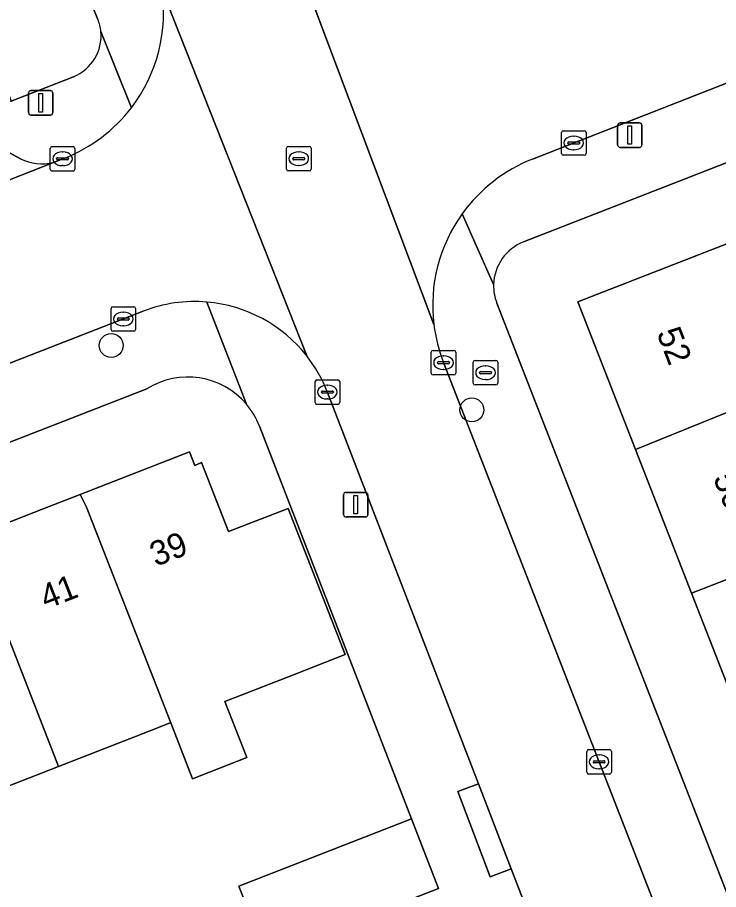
# Model space of a CAD drawing. Extents: x 159680 to 160786, y 387323 to 388340.
# Drawn here: x 160036.2 to 160064.76, y 387633.55 to 387669.11 of the extents above; entities that cross this region are included whole.
import ezdxf

# ---------------------------------------------------------------- set-up
doc = ezdxf.new("R2010")
doc.units = 0
for name, color, linetype in [('IMGEO_Boom', 7, 'Continuous'), ('IMGEO_Brandkraan', 7, 'Continuous'), ('IMGEO_Erf', 7, 'Continuous'), ('IMGEO_Groenvoorziening', 7, 'Continuous'), ('IMGEO_Kolk', 7, 'Continuous'), ('IMGEO_Lichtmast', 7, 'Continuous'), ('IMGEO_Pand', 7, 'Continuous'), ('IMGEO_Pand_nummerreeks', 7, 'Continuous'), ('IMGEO_Parkeervlak_open', 7, 'Continuous'), ('IMGEO_Rijbaan_lokaal_open', 7, 'Continuous'), ('IMGEO_Rioolput', 7, 'Continuous'), ('IMGEO_Voetpad_open', 7, 'Continuous')]:
    doc.layers.add(name, color=color, linetype=linetype)

msp = doc.modelspace()

# ---------------------------------------------------------------- linework, layer by layer
at = {"layer": 'IMGEO_Boom'}
for centre in [(160040.02, 387655.73), (160054.711, 387653.105)]:
    msp.add_circle(centre, 0.489, dxfattribs=at)
at = {"layer": 'IMGEO_Brandkraan'}
for p, q in [((160054.767, 387654.194), (160054.767, 387655.046)), ((160054.842, 387655.12), (160055.694, 387655.12)), ((160055.255, 387654.9), (160055.28, 387654.9)), ((160055.768, 387655.046), (160055.768, 387654.194)), ((160055.026, 387654.614), (160055.026, 387654.626)), ((160055.464, 387654.577), (160055.066, 387654.577)), ((160055.069, 387654.663), (160055.467, 387654.663)), ((160055.51, 387654.626), (160055.51, 387654.614)), ((160055.278, 387654.34), (160055.253, 387654.34)), ((160055.694, 387654.12), (160054.842, 387654.12))]:
    msp.add_line(p, q, dxfattribs=at)
for points in [[(160054.767, 387654.194), (160054.767, 387655.046)], [(160054.842, 387655.12), (160055.694, 387655.12)], [(160055.768, 387655.046), (160055.768, 387654.194)], [(160055.694, 387654.12), (160054.842, 387654.12)]]:
    msp.add_lwpolyline(points, dxfattribs=at)
for centre, radius, start, end in [((160054.844, 387655.044), 0.0765, 91.552, 178.448), ((160054.844, 387655.044), 0.0765, 91.552, 178.448), ((160055.692, 387655.044), 0.0765, 1.552, 88.448), ((160055.692, 387655.044), 0.0765, 1.552, 88.448), ((160055.066, 387654.623), 0.0403, 85.8775, 175.7526), ((160055.063, 387654.613), 0.0366, 178.938, 274.7102), ((160055.467, 387654.62), 0.043, 264.8664, 352.4533), ((160055.471, 387654.625), 0.0386, 1.7309, 96.639), ((160054.844, 387654.196), 0.0765, 181.552, 268.448), ((160054.844, 387654.196), 0.0765, 181.552, 268.448), ((160055.692, 387654.196), 0.0765, 271.552, 358.448), ((160055.692, 387654.196), 0.0765, 271.552, 358.448)]:
    msp.add_arc(centre, radius, start, end, dxfattribs=at)
for centre, major_axis, ratio, start_param, end_param in [((160055.254, 387654.62), (-0.387, 0.002), 0.722429, 4.712389, 7.853982), ((160055.279, 387654.62), (-0.39, 0.002), 0.717154, 1.570796, 4.712389)]:
    msp.add_ellipse(centre, major_axis=major_axis, ratio=ratio, start_param=start_param, end_param=end_param, dxfattribs=at)
at = {"layer": 'IMGEO_Erf'}
for points in [[(160078.175, 387668.288), (160056.822, 387659.952)], [(160065.95, 387639.766), (160063.664, 387645.625), (160061.378, 387651.484), (160059.029, 387657.504), (160075.738, 387664.023)], [(160055.729, 387657.454), (160074.958, 387608.111)], [(160041.471, 387653.96), (160000, 387637.803), (159991.1, 387634.335)], [(160035.586, 387626.849), (160038.142, 387627.871), (160037.174, 387630.291), (160040.581, 387631.653), (160043.741, 387632.917), (160044.746, 387630.405), (160046.265, 387630.996), (160045.217, 387633.688), (160052.252, 387636.426), (160046.056, 387652.443)], [(160034.131, 387647.848), (160037.251, 387649.068), (160038.754, 387649.656), (160041.783, 387650.841), (160043.205, 387651.397), (160043.422, 387650.841), (160043.704, 387650.952), (160044.803, 387648.14), (160047.226, 387649.087), (160049.556, 387643.129), (160047.132, 387642.181), (160044.648, 387641.21), (160045.542, 387638.926), (160043.336, 387638.062), (160042.442, 387640.348), (160042.347, 387640.311), (160041.561, 387640.004), (160037.879, 387638.564), (160033.313, 387636.78)]]:
    msp.add_lwpolyline(points, dxfattribs=at)
for centre, radius, start, end in [((160057.519, 387658.16), 1.923, 111.2484, 178.2099), ((160057.522, 387658.157), 1.926, 178.135, 201.4198), ((160043.14, 387651.318), 3.126, 40.2484, 122.2826), ((160043.111, 387651.301), 3.158, 21.1903, 40.1321)]:
    msp.add_arc(centre, radius, start, end, dxfattribs=at)
at = {"layer": 'IMGEO_Groenvoorziening'}
for points in [[(160039.479, 387669.024), (160037.17, 387674.748), (160009.204, 387663.69), (160010.995, 387658.901), (160034.981, 387668.279)], [(160034.981, 387668.279), (160035.948, 387665.692), (160038.48, 387666.69)]]:
    msp.add_lwpolyline(points, dxfattribs=at)
for centre, radius, start, end in [((160037.889, 387668.375), 1.717, 5.3579, 22.2178), ((160037.817, 387668.354), 1.791, 291.7289, 5.7972)]:
    msp.add_arc(centre, radius, start, end, dxfattribs=at)
at = {"layer": 'IMGEO_Kolk'}
for p, q in [((160058.362, 387663.56), (160058.362, 387664.412)), ((160058.437, 387664.486), (160059.289, 387664.486)), ((160058.85, 387664.266), (160058.875, 387664.266)), ((160059.363, 387664.412), (160059.363, 387663.56)), ((160037.613, 387663.842), (160038.465, 387663.842)), ((160058.621, 387663.98), (160058.621, 387663.992)), ((160059.059, 387663.943), (160058.661, 387663.943)), ((160058.664, 387664.029), (160059.062, 387664.029)), ((160059.105, 387663.992), (160059.105, 387663.98)), ((160037.538, 387662.916), (160037.538, 387663.768)), ((160038.026, 387663.622), (160038.051, 387663.622)), ((160038.539, 387663.768), (160038.539, 387662.916)), ((160059.289, 387663.486), (160058.437, 387663.486)), ((160058.873, 387663.706), (160058.848, 387663.706)), ((160037.797, 387663.336), (160037.797, 387663.348)), ((160038.235, 387663.299), (160037.837, 387663.299)), ((160037.84, 387663.385), (160038.238, 387663.385)), ((160038.281, 387663.348), (160038.281, 387663.336)), ((160038.465, 387662.842), (160037.613, 387662.842)), ((160038.049, 387663.062), (160038.024, 387663.062)), ((160040.012, 387656.384), (160040.012, 387657.236)), ((160040.087, 387657.31), (160040.939, 387657.31)), ((160040.5, 387657.09), (160040.525, 387657.09)), ((160041.013, 387657.236), (160041.013, 387656.384)), ((160040.271, 387656.804), (160040.271, 387656.816)), ((160040.709, 387656.767), (160040.311, 387656.767)), ((160040.314, 387656.853), (160040.712, 387656.853)), ((160040.755, 387656.816), (160040.755, 387656.804)), ((160040.523, 387656.53), (160040.498, 387656.53)), ((160040.939, 387656.31), (160040.087, 387656.31)), ((160053.056, 387654.604), (160053.056, 387655.456)), ((160053.131, 387655.53), (160053.983, 387655.53)), ((160053.544, 387655.31), (160053.569, 387655.31)), ((160054.057, 387655.456), (160054.057, 387654.604)), ((160053.315, 387655.024), (160053.315, 387655.036)), ((160053.753, 387654.987), (160053.355, 387654.987)), ((160053.358, 387655.073), (160053.756, 387655.073)), ((160053.799, 387655.036), (160053.799, 387655.024)), ((160053.567, 387654.75), (160053.542, 387654.75)), ((160048.328, 387653.403), (160048.328, 387654.255)), ((160048.403, 387654.329), (160049.255, 387654.329)), ((160049.329, 387654.255), (160049.329, 387653.403)), ((160053.983, 387654.53), (160053.131, 387654.53)), ((160048.587, 387653.823), (160048.587, 387653.835)), ((160048.63, 387653.872), (160049.028, 387653.872)), ((160048.816, 387654.109), (160048.841, 387654.109)), ((160049.071, 387653.835), (160049.071, 387653.823)), ((160049.025, 387653.786), (160048.627, 387653.786)), ((160048.839, 387653.549), (160048.814, 387653.549)), ((160049.255, 387653.329), (160048.403, 387653.329)), ((160059.47, 387639.253), (160060.322, 387639.253)), ((160059.395, 387638.327), (160059.395, 387639.179)), ((160059.883, 387639.033), (160059.908, 387639.033)), ((160060.396, 387639.179), (160060.396, 387638.327)), ((160059.654, 387638.747), (160059.654, 387638.759)), ((160060.092, 387638.71), (160059.694, 387638.71)), ((160059.697, 387638.796), (160060.095, 387638.796)), ((160060.138, 387638.759), (160060.138, 387638.747)), ((160060.322, 387638.253), (160059.47, 387638.253)), ((160059.906, 387638.473), (160059.881, 387638.473))]:
    msp.add_line(p, q, dxfattribs=at)
for points in [[(160058.362, 387663.56), (160058.362, 387664.412)], [(160058.437, 387664.486), (160059.289, 387664.486)], [(160059.363, 387664.412), (160059.363, 387663.56)], [(160037.613, 387663.842), (160038.465, 387663.842)], [(160037.538, 387662.916), (160037.538, 387663.768)], [(160038.539, 387663.768), (160038.539, 387662.916)], [(160059.289, 387663.486), (160058.437, 387663.486)], [(160038.465, 387662.842), (160037.613, 387662.842)], [(160040.012, 387656.384), (160040.012, 387657.236)], [(160040.087, 387657.31), (160040.939, 387657.31)], [(160041.013, 387657.236), (160041.013, 387656.384)], [(160040.939, 387656.31), (160040.087, 387656.31)], [(160053.056, 387654.604), (160053.056, 387655.456)], [(160053.131, 387655.53), (160053.983, 387655.53)], [(160054.057, 387655.456), (160054.057, 387654.604)], [(160048.328, 387653.403), (160048.328, 387654.255)], [(160048.403, 387654.329), (160049.255, 387654.329)], [(160049.329, 387654.255), (160049.329, 387653.403)], [(160053.983, 387654.53), (160053.131, 387654.53)], [(160049.255, 387653.329), (160048.403, 387653.329)], [(160059.47, 387639.253), (160060.322, 387639.253)], [(160059.395, 387638.327), (160059.395, 387639.179)], [(160060.396, 387639.179), (160060.396, 387638.327)], [(160060.322, 387638.253), (160059.47, 387638.253)]]:
    msp.add_lwpolyline(points, dxfattribs=at)
for centre, radius, start, end in [((160058.439, 387664.41), 0.0765, 91.552, 178.448), ((160058.439, 387664.41), 0.0765, 91.552, 178.448), ((160059.287, 387664.41), 0.0765, 1.552, 88.448), ((160059.287, 387664.41), 0.0765, 1.552, 88.448), ((160037.615, 387663.766), 0.0765, 91.552, 178.448), ((160037.615, 387663.766), 0.0765, 91.552, 178.448), ((160038.463, 387663.766), 0.0765, 1.552, 88.448), ((160038.463, 387663.766), 0.0765, 1.552, 88.448), ((160058.661, 387663.989), 0.0403, 85.8775, 175.7526), ((160058.658, 387663.979), 0.0366, 178.938, 274.7102), ((160059.062, 387663.986), 0.043, 264.8664, 352.4533), ((160059.066, 387663.991), 0.0386, 1.7309, 96.639), ((160058.439, 387663.562), 0.0765, 181.552, 268.448), ((160058.439, 387663.562), 0.0765, 181.552, 268.448), ((160059.287, 387663.562), 0.0765, 271.552, 358.448), ((160059.287, 387663.562), 0.0765, 271.552, 358.448), ((160037.837, 387663.345), 0.0403, 85.8775, 175.7526), ((160037.834, 387663.335), 0.0366, 178.938, 274.7102), ((160038.238, 387663.342), 0.043, 264.8664, 352.4533), ((160038.242, 387663.347), 0.0386, 1.7309, 96.639), ((160037.615, 387662.918), 0.0765, 181.552, 268.448), ((160037.615, 387662.918), 0.0765, 181.552, 268.448), ((160038.463, 387662.918), 0.0765, 271.552, 358.448), ((160038.463, 387662.918), 0.0765, 271.552, 358.448), ((160040.089, 387657.234), 0.0765, 91.552, 178.448), ((160040.089, 387657.234), 0.0765, 91.552, 178.448), ((160040.937, 387657.234), 0.0765, 1.552, 88.448), ((160040.937, 387657.234), 0.0765, 1.552, 88.448), ((160040.311, 387656.813), 0.0403, 85.8775, 175.7526), ((160040.308, 387656.803), 0.0366, 178.938, 274.7102), ((160040.712, 387656.81), 0.043, 264.8664, 352.4533), ((160040.716, 387656.815), 0.0386, 1.7309, 96.639), ((160040.089, 387656.386), 0.0765, 181.552, 268.448), ((160040.089, 387656.386), 0.0765, 181.552, 268.448), ((160040.937, 387656.386), 0.0765, 271.552, 358.448), ((160040.937, 387656.386), 0.0765, 271.552, 358.448), ((160053.133, 387655.454), 0.0765, 91.552, 178.448), ((160053.133, 387655.454), 0.0765, 91.552, 178.448), ((160053.981, 387655.454), 0.0765, 1.552, 88.448), ((160053.981, 387655.454), 0.0765, 1.552, 88.448), ((160053.355, 387655.033), 0.0403, 85.8775, 175.7526), ((160053.352, 387655.023), 0.0366, 178.938, 274.7102), ((160053.756, 387655.03), 0.043, 264.8664, 352.4533), ((160053.76, 387655.035), 0.0386, 1.7309, 96.639), ((160053.133, 387654.606), 0.0765, 181.552, 268.448), ((160053.133, 387654.606), 0.0765, 181.552, 268.448), ((160053.981, 387654.606), 0.0765, 271.552, 358.448), ((160053.981, 387654.606), 0.0765, 271.552, 358.448), ((160048.405, 387654.253), 0.0765, 91.552, 178.448), ((160048.405, 387654.253), 0.0765, 91.552, 178.448), ((160049.253, 387654.253), 0.0765, 1.552, 88.448), ((160049.253, 387654.253), 0.0765, 1.552, 88.448), ((160048.627, 387653.832), 0.0403, 85.8775, 175.7526), ((160049.032, 387653.834), 0.0386, 1.7309, 96.639), ((160048.624, 387653.822), 0.0366, 178.938, 274.7102), ((160049.028, 387653.829), 0.043, 264.8664, 352.4533), ((160048.405, 387653.405), 0.0765, 181.552, 268.448), ((160048.405, 387653.405), 0.0765, 181.552, 268.448), ((160049.253, 387653.405), 0.0765, 271.552, 358.448), ((160049.253, 387653.405), 0.0765, 271.552, 358.448), ((160059.472, 387639.177), 0.0765, 91.552, 178.448), ((160059.472, 387639.177), 0.0765, 91.552, 178.448), ((160060.32, 387639.177), 0.0765, 1.552, 88.448), ((160060.32, 387639.177), 0.0765, 1.552, 88.448), ((160059.694, 387638.756), 0.0403, 85.8775, 175.7526), ((160059.691, 387638.746), 0.0366, 178.938, 274.7102), ((160060.095, 387638.753), 0.043, 264.8664, 352.4533), ((160060.099, 387638.758), 0.0386, 1.7309, 96.639), ((160059.472, 387638.329), 0.0765, 181.552, 268.448), ((160059.472, 387638.329), 0.0765, 181.552, 268.448), ((160060.32, 387638.329), 0.0765, 271.552, 358.448), ((160060.32, 387638.329), 0.0765, 271.552, 358.448)]:
    msp.add_arc(centre, radius, start, end, dxfattribs=at)
for centre, major_axis, ratio, start_param, end_param in [((160058.849, 387663.986), (-0.387, 0.002), 0.722429, 4.712389, 7.853982), ((160058.874, 387663.986), (-0.39, 0.002), 0.717154, 1.570796, 4.712389), ((160038.025, 387663.342), (-0.387, 0.002), 0.722429, 4.712389, 7.853982), ((160038.05, 387663.342), (-0.39, 0.002), 0.717154, 1.570796, 4.712389), ((160040.499, 387656.81), (-0.387, 0.002), 0.722429, 4.712389, 7.853982), ((160040.524, 387656.81), (-0.39, 0.002), 0.717154, 1.570796, 4.712389), ((160053.543, 387655.03), (-0.387, 0.002), 0.722429, 4.712389, 7.853982), ((160053.568, 387655.03), (-0.39, 0.002), 0.717154, 1.570796, 4.712389), ((160048.815, 387653.829), (-0.387, 0.002), 0.722429, 4.712389, 7.853982), ((160048.84, 387653.829), (-0.39, 0.002), 0.717154, 1.570796, 4.712389), ((160059.882, 387638.753), (-0.387, 0.002), 0.722429, 4.712389, 7.853982), ((160059.907, 387638.753), (-0.39, 0.002), 0.717154, 1.570796, 4.712389)]:
    msp.add_ellipse(centre, major_axis=major_axis, ratio=ratio, start_param=start_param, end_param=end_param, dxfattribs=at)
at = {"layer": 'IMGEO_Lichtmast'}
for p, q in [((160036.651, 387665.225), (160036.651, 387666.025)), ((160036.651, 387666.025), (160036.651, 387665.225)), ((160036.751, 387666.125), (160037.541, 387666.125)), ((160037.541, 387666.125), (160036.751, 387666.125)), ((160037.641, 387666.025), (160037.641, 387665.225)), ((160037.641, 387665.225), (160037.641, 387666.025)), ((160037.541, 387665.125), (160036.751, 387665.125)), ((160036.751, 387665.125), (160037.541, 387665.125)), ((160060.651, 387663.908), (160060.651, 387664.708)), ((160060.651, 387664.708), (160060.651, 387663.908)), ((160060.751, 387664.808), (160061.541, 387664.808)), ((160061.541, 387664.808), (160060.751, 387664.808)), ((160061.641, 387664.708), (160061.641, 387663.908)), ((160061.641, 387663.908), (160061.641, 387664.708)), ((160061.541, 387663.808), (160060.751, 387663.808)), ((160060.751, 387663.808), (160061.541, 387663.808)), ((160049.487, 387648.84), (160049.487, 387649.64)), ((160049.487, 387649.64), (160049.487, 387648.84)), ((160049.587, 387649.74), (160050.377, 387649.74)), ((160050.377, 387649.74), (160049.587, 387649.74)), ((160050.477, 387649.64), (160050.477, 387648.84)), ((160050.477, 387648.84), (160050.477, 387649.64)), ((160050.377, 387648.74), (160049.587, 387648.74)), ((160049.587, 387648.74), (160050.377, 387648.74))]:
    msp.add_line(p, q, dxfattribs=at)
for points in [[(160037.071, 387666), (160037.221, 387666), (160037.221, 387665.25), (160037.071, 387665.25), (160037.071, 387666)], [(160061.071, 387664.683), (160061.221, 387664.683), (160061.221, 387663.933), (160061.071, 387663.933), (160061.071, 387664.683)], [(160049.907, 387649.615), (160050.057, 387649.615), (160050.057, 387648.865), (160049.907, 387648.865), (160049.907, 387649.615)]]:
    msp.add_lwpolyline(points, dxfattribs=at)
for centre, start, end in [((160036.751, 387666.025), 90, 180), ((160036.751, 387666.025), 90, 180), ((160037.541, 387666.025), 0, 90), ((160037.541, 387666.025), 360, 90), ((160036.751, 387665.225), 180, 270), ((160036.751, 387665.225), 180, 270), ((160037.541, 387665.225), 270, 0), ((160037.541, 387665.225), 270, 0), ((160060.751, 387664.708), 90, 180), ((160060.751, 387664.708), 90, 180), ((160061.541, 387664.708), 0, 90), ((160061.541, 387664.708), 360, 90), ((160060.751, 387663.908), 180, 270), ((160060.751, 387663.908), 180, 270), ((160061.541, 387663.908), 270, 0), ((160061.541, 387663.908), 270, 0), ((160049.587, 387649.64), 90, 180), ((160049.587, 387649.64), 90, 180), ((160050.377, 387649.64), 0, 90), ((160050.377, 387649.64), 360, 90), ((160049.587, 387648.84), 180, 270), ((160049.587, 387648.84), 180, 270), ((160050.377, 387648.84), 270, 0), ((160050.377, 387648.84), 270, 0)]:
    msp.add_arc(centre, 0.1, start, end, dxfattribs=at)
at = {"layer": 'IMGEO_Pand'}
for points in [[(160072.303, 387655.873), (160078.087, 387658.003), (160075.738, 387664.023), (160059.029, 387657.504), (160061.378, 387651.484), (160067.811, 387654.096), (160066.505, 387657.398), (160070.997, 387659.175)], [(160067.811, 387654.096), (160061.378, 387651.484), (160063.664, 387645.625), (160070.172, 387648.154), (160068.828, 387651.568), (160073.309, 387653.333), (160074.655, 387649.914), (160080.373, 387652.145), (160078.087, 387658.003), (160072.303, 387655.873)], [(160076.929, 387644.05), (160082.659, 387646.286), (160080.373, 387652.145), (160074.655, 387649.914), (160070.172, 387648.154), (160063.664, 387645.625), (160065.95, 387639.766), (160072.473, 387642.311), (160072.419, 387642.45), (160071.149, 387645.743), (160075.598, 387647.459)], [(160038.754, 387649.656), (160039.007, 387649.134), (160042.442, 387640.348), (160043.336, 387638.062), (160045.542, 387638.926), (160044.648, 387641.21), (160047.132, 387642.181), (160049.556, 387643.129), (160047.226, 387649.087), (160044.803, 387648.14), (160043.704, 387650.952), (160043.422, 387650.841), (160043.205, 387651.397), (160041.783, 387650.841)], [(160038.754, 387649.656), (160037.251, 387649.068), (160034.131, 387647.848), (160034.346, 387647.3), (160034.447, 387647.34), (160037.879, 387638.564), (160041.561, 387640.004), (160042.347, 387640.311), (160042.442, 387640.348), (160039.007, 387649.134)], [(160034.447, 387647.34), (160034.346, 387647.3), (160034.131, 387647.848), (160034.113, 387647.895), (160029.649, 387646.15), (160033.313, 387636.78), (160037.879, 387638.564)], [(160053.358, 387633.584), (160052.252, 387636.426), (160045.217, 387633.688), (160046.265, 387630.996), (160046.323, 387630.846), (160046.881, 387631.063)]]:
    msp.add_lwpolyline(points, close=True, dxfattribs=at)
at = {"layer": 'IMGEO_Parkeervlak_open'}
for points in [[(160036.327, 387663.34), (160035.322, 387663.889)], [(159989.929, 387644.451), (160000, 387648.384), (160011.307, 387652.801), (160013.884, 387653.817), (160037.665, 387663.192)]]:
    msp.add_lwpolyline(points, dxfattribs=at)
msp.add_arc((160037.197, 387665.084), 1.949, 243.4901, 283.886, dxfattribs=at)
at = {"layer": 'IMGEO_Rijbaan_lokaal_open'}
for points in [[(160057.185, 387663.329), (160085.401, 387674.408), (160119.003, 387687.495), (160155.133, 387701.581)], [(160047.771, 387670.941), (160053.164, 387656.585)], [(160053.164, 387656.585), (160047.771, 387670.941)], [(160047.986, 387655.306), (160042.071, 387670.3)], [(160042.071, 387670.3), (160047.986, 387655.306)], [(160038.123, 387663.373), (160037.665, 387663.192), (160013.884, 387653.817), (160016.382, 387647.404), (160022.439, 387649.763), (160041.323, 387657.127)], [(160071.774, 387607.992), (160062.258, 387632.685), (160053.554, 387655.035)], [(160048.837, 387653.81), (160054.981, 387637.86), (160056.317, 387634.392), (160057.452, 387631.446), (160057.605, 387631.049), (160063.887, 387614.74)]]:
    msp.add_lwpolyline(points, dxfattribs=at)
for centre, radius, start, end in [((160035.787, 387669.292), 6.364, 322.5997, 9.1177), ((160035.79, 387669.292), 6.363, 291.5111, 322.5784), ((160059.531, 387657.357), 6.417, 111.4492, 144.3229), ((160059.525, 387657.362), 6.409, 144.3307, 186.9645), ((160043.426, 387651.731), 5.791, 85.1026, 111.2873), ((160043.425, 387651.721), 5.801, 38.1698, 85.106), ((160059.594, 387657.379), 6.479, 187.0377, 201.2087), ((160043.415, 387651.716), 5.812, 21.1184, 38.1484)]:
    msp.add_arc(centre, radius, start, end, dxfattribs=at)
at = {"layer": 'IMGEO_Rioolput'}
for p, q in [((160047.236, 387663.848), (160048.088, 387663.848)), ((160047.161, 387662.922), (160047.161, 387663.774)), ((160047.649, 387663.628), (160047.674, 387663.628)), ((160048.162, 387663.774), (160048.162, 387662.922)), ((160047.42, 387663.342), (160047.42, 387663.354)), ((160047.858, 387663.305), (160047.46, 387663.305)), ((160047.463, 387663.391), (160047.861, 387663.391)), ((160047.904, 387663.354), (160047.904, 387663.342)), ((160048.088, 387662.848), (160047.236, 387662.848)), ((160047.672, 387663.068), (160047.647, 387663.068))]:
    msp.add_line(p, q, dxfattribs=at)
for points in [[(160047.236, 387663.848), (160048.088, 387663.848)], [(160047.161, 387662.922), (160047.161, 387663.774)], [(160048.162, 387663.774), (160048.162, 387662.922)], [(160048.088, 387662.848), (160047.236, 387662.848)]]:
    msp.add_lwpolyline(points, dxfattribs=at)
for centre, radius, start, end in [((160047.238, 387663.772), 0.0765, 91.552, 178.448), ((160047.238, 387663.772), 0.0765, 91.552, 178.448), ((160048.086, 387663.772), 0.0765, 1.552, 88.448), ((160048.086, 387663.772), 0.0765, 1.552, 88.448), ((160047.46, 387663.351), 0.0403, 85.8775, 175.7526), ((160047.457, 387663.341), 0.0366, 178.938, 274.7102), ((160047.861, 387663.348), 0.043, 264.8664, 352.4533), ((160047.865, 387663.353), 0.0386, 1.7309, 96.639), ((160047.238, 387662.924), 0.0765, 181.552, 268.448), ((160047.238, 387662.924), 0.0765, 181.552, 268.448), ((160048.086, 387662.924), 0.0765, 271.552, 358.448), ((160048.086, 387662.924), 0.0765, 271.552, 358.448)]:
    msp.add_arc(centre, radius, start, end, dxfattribs=at)
for centre, major_axis, ratio, start_param, end_param in [((160047.648, 387663.348), (-0.387, 0.002), 0.722429, 4.712389, 7.853982), ((160047.673, 387663.348), (-0.39, 0.002), 0.717154, 1.570796, 4.712389)]:
    msp.add_ellipse(centre, major_axis=major_axis, ratio=ratio, start_param=start_param, end_param=end_param, dxfattribs=at)
at = {"layer": 'IMGEO_Voetpad_open'}
for points in [[(160000.318, 387750), (160020.94, 387697.092), (160021.461, 387695.756), (160027.934, 387698.27), (160029.18, 387695.062), (160031.513, 387689.139), (160033.94, 387682.976), (160034.971, 387680.356), (160036.074, 387677.556), (160037.17, 387674.748), (160039.479, 387669.024)], [(160056.822, 387659.952), (160078.175, 387668.288), (160079.902, 387668.962), (160138.693, 387691.913), (160140.108, 387692.465), (160193.051, 387713.133), (160193.266, 387713.204), (160194.754, 387713.699), (160200.266, 387715.532), (160213.396, 387719.139)], [(160190, 387715.208), (160155.133, 387701.581), (160119.003, 387687.495), (160085.401, 387674.408), (160057.185, 387663.329)], [(160040.843, 387665.426), (160039.599, 387668.535)], [(160039.599, 387668.535), (160040.843, 387665.426)], [(160038.48, 387666.69), (160035.948, 387665.692), (160013.884, 387656.998)], [(160035.322, 387663.889), (160036.327, 387663.34)], [(160037.665, 387663.192), (160038.123, 387663.373)], [(160055.597, 387658.22), (160054.319, 387661.099)], [(160054.319, 387661.099), (160055.597, 387658.22)], [(160045.526, 387653.337), (160043.92, 387657.501)], [(160043.92, 387657.501), (160045.526, 387653.337)], [(160074.958, 387608.111), (160055.729, 387657.454)], [(160041.323, 387657.127), (160022.439, 387649.763), (160016.382, 387647.404), (160013.801, 387646.398), (160000, 387641.023), (159990.885, 387637.472)], [(160053.554, 387655.035), (160062.258, 387632.685), (160071.774, 387607.992)], [(159991.1, 387634.335), (160000, 387637.803), (160041.471, 387653.96)], [(160057.452, 387631.446), (160056.317, 387634.392), (160055.457, 387634.066), (160054.139, 387637.541), (160054.981, 387637.86), (160048.837, 387653.81)], [(160046.056, 387652.443), (160052.252, 387636.426), (160053.358, 387633.584), (160046.881, 387631.063), (160047.538, 387629.374), (160060.288, 387596.62), (160068.19, 387575.804), (160070.688, 387569.4), (160071.24, 387567.984), (160091.509, 387516.011)]]:
    msp.add_lwpolyline(points, dxfattribs=at)
msp.add_lwpolyline([(160056.317, 387634.392), (160054.981, 387637.86), (160054.139, 387637.541), (160055.457, 387634.066)], close=True, dxfattribs=at)
for centre, radius, start, end in [((160035.787, 387669.292), 6.364, 322.5997, 9.1177), ((160037.889, 387668.375), 1.717, 5.3579, 22.2178), ((160037.817, 387668.354), 1.791, 291.7289, 5.7972), ((160035.79, 387669.292), 6.363, 291.5111, 322.5784), ((160037.197, 387665.084), 1.949, 243.4901, 283.886), ((160059.531, 387657.357), 6.417, 111.4492, 144.3229), ((160059.525, 387657.362), 6.409, 144.3307, 186.9645), ((160057.519, 387658.16), 1.923, 111.2484, 178.2099), ((160057.522, 387658.157), 1.926, 178.135, 201.4198), ((160043.426, 387651.731), 5.791, 85.1026, 111.2873), ((160043.425, 387651.721), 5.801, 38.1698, 85.106), ((160059.594, 387657.379), 6.479, 187.0377, 201.2087), ((160043.415, 387651.716), 5.812, 21.1184, 38.1484), ((160043.14, 387651.318), 3.126, 40.2484, 122.2826), ((160043.111, 387651.301), 3.158, 21.1903, 40.1321)]:
    msp.add_arc(centre, radius, start, end, dxfattribs=at)

# ---------------------------------------------------------------- texts
at = {"layer": 'IMGEO_Pand_nummerreeks'}
for s, rotation, p in [('52', 291.3137, (160062.227, 387656.242)), ('50', 291.3137, (160064.53, 387650.338)), ('39', 21.2968, (160041.836, 387646.703)), ('41', 21.2968, (160037.363, 387644.959))]:
    msp.add_text(s, height=1, rotation=rotation, dxfattribs=at).set_placement(p)

doc.saveas('drawing.dxf')
